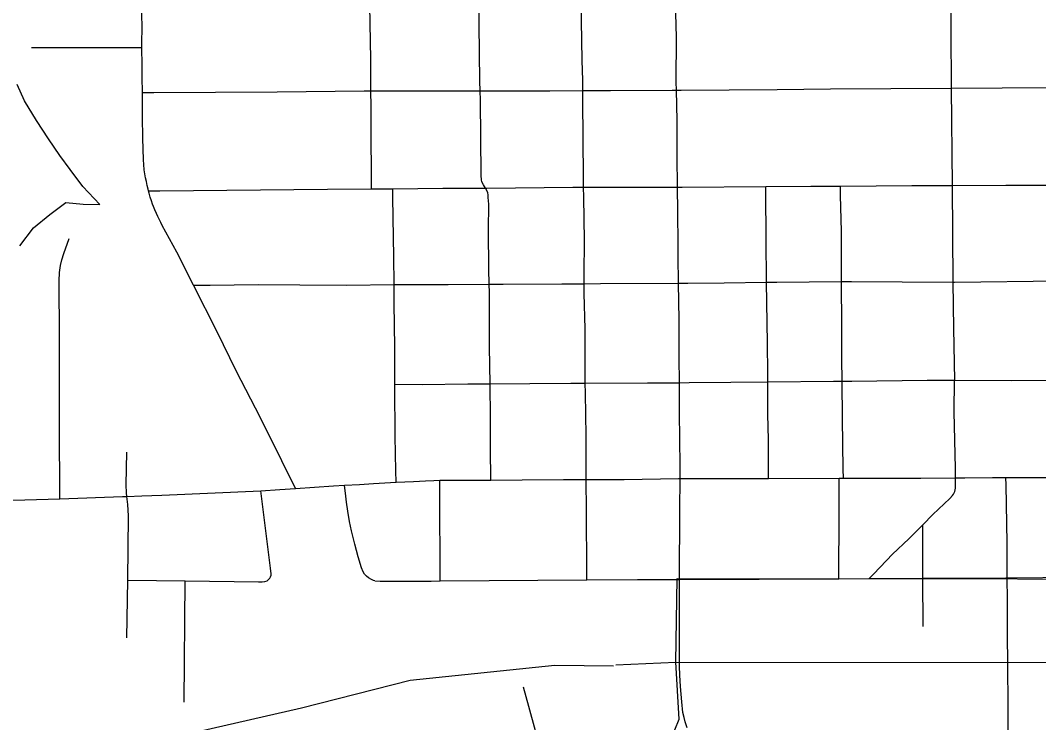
# Model space of a CAD drawing. Extents: x -87 to 2145, y -2128 to 440.
# Drawn here: x 905.151 to 905.908, y 240.113 to 240.635 of the extents above; entities that cross this region are included whole.
import ezdxf

# ---------------------------------------------------------------- set-up
doc = ezdxf.new("R2010")
doc.units = 0
for name, color, linetype in [('GM_X_City_Street', 7, 'Continuous'), ('GM_X_County_Road', 7, 'Continuous'), ('GM_X_Minor_Lake', 7, 'Continuous'), ('GM_X_Rail_Line', 7, 'Continuous'), ('GM_X_US_Route', 7, 'Continuous')]:
    doc.layers.add(name, color=color, linetype=linetype)

msp = doc.modelspace()

# ---------------------------------------------------------------- linework, layer by layer
at = {"layer": 'GM_X_City_Street'}
msp.add_line((905.27274, 240.12793), (905.27365, 240.21798), dxfattribs=at)
for points in [[(905.50097, 240.29298), (905.50085, 240.29935), (905.50066, 240.31006), (905.50069, 240.33926), (905.50034, 240.36452), (905.49996, 240.39206), (905.4998, 240.4323), (905.49968, 240.43855), (905.49947, 240.44965), (905.49922, 240.47883), (905.49929, 240.49808), (905.49901, 240.50299), (905.49888, 240.50505), (905.49861, 240.50643), (905.49788, 240.50815), (905.49681, 240.50999), (905.49534, 240.51238), (905.49451, 240.51404), (905.49418, 240.51488), (905.49394, 240.51579), (905.49372, 240.5195), (905.49313, 240.57535), (905.49294, 240.58229), (905.49274, 240.58954), (905.49214, 240.63166), (905.4922, 240.65478)], [(905.64163, 240.29404), (905.64155, 240.30347), (905.64123, 240.3432), (905.6412, 240.36535), (905.64105, 240.38415), (905.64085, 240.41208), (905.64052, 240.43934), (905.64029, 240.45922), (905.64027, 240.46789), (905.63985, 240.49265), (905.63968, 240.51063), (905.63945, 240.53359), (905.63939, 240.56024), (905.63885, 240.58271), (905.6387, 240.58869), (905.63899, 240.62217), (905.63819, 240.64877), (905.63798, 240.65574)], [(905.41226, 240.5094), (905.41219, 240.5165), (905.41183, 240.55278), (905.41183, 240.57076), (905.41173, 240.58218), (905.41154, 240.60551), (905.41086, 240.64592)], [(905.57228, 240.2187), (905.57226, 240.22441), (905.57205, 240.27001), (905.57174, 240.29331), (905.57185, 240.30971), (905.57169, 240.32587), (905.57119, 240.35756), (905.57112, 240.36496), (905.57105, 240.37208), (905.57103, 240.38303), (905.57091, 240.40529), (905.57041, 240.43154), (905.57035, 240.43888), (905.5702, 240.44577), (905.57048, 240.47102), (905.56999, 240.50317), (905.56991, 240.51057), (905.56984, 240.51782), (905.5692, 240.5755), (905.5692, 240.58247), (905.5692, 240.59009), (905.56885, 240.60509), (905.56824, 240.63427), (905.56828, 240.64934)], [(905.15927, 240.61447), (905.23538, 240.61457), (905.2415, 240.61457)], [(905.24176, 240.58102), (905.25035, 240.58108), (905.34196, 240.58164), (905.4068, 240.58218), (905.41173, 240.58218), (905.48058, 240.58226), (905.49294, 240.58229), (905.54488, 240.58241), (905.5692, 240.58247), (905.58992, 240.58253), (905.63575, 240.58268), (905.63885, 240.58271), (905.64247, 240.58274), (905.71375, 240.58318), (905.75335, 240.58372), (905.84323, 240.58432), (905.91915, 240.58466), (905.92466, 240.58468), (905.93203, 240.58471), (905.99225, 240.58503), (906.00078, 240.58508)], [(905.24636, 240.50798), (905.25468, 240.50805), (905.37954, 240.50912), (905.41226, 240.5094), (905.42797, 240.50953), (905.46515, 240.50985), (905.49681, 240.50999), (905.49795, 240.50999), (905.56185, 240.51056), (905.56991, 240.51057), (905.62221, 240.51061), (905.63968, 240.51063), (905.64318, 240.51064), (905.70528, 240.5111), (905.73887, 240.51135), (905.76087, 240.51151), (905.81384, 240.51189), (905.82126, 240.51189), (905.84397, 240.512), (905.88388, 240.51222), (905.91666, 240.51227)], [(905.43038, 240.29129), (905.43023, 240.29973), (905.42974, 240.32564), (905.42956, 240.36221), (905.42954, 240.36427), (905.42942, 240.39138), (905.429, 240.42436), (905.42895, 240.43842), (905.42874, 240.45913), (905.42853, 240.47334), (905.42806, 240.50319), (905.42797, 240.50953)], [(905.70736, 240.29423), (905.70731, 240.2986), (905.70725, 240.32284), (905.70698, 240.34206), (905.70696, 240.35861), (905.70694, 240.36596), (905.70693, 240.37244), (905.7067, 240.39473), (905.70585, 240.43995), (905.7057, 240.47217), (905.70533, 240.50682), (905.70528, 240.5111)], [(905.76306, 240.29427), (905.76292, 240.30105), (905.76227, 240.33853), (905.76204, 240.36639), (905.76191, 240.38296), (905.76185, 240.4071), (905.76168, 240.44048), (905.76162, 240.45786), (905.76154, 240.47769), (905.76101, 240.50465), (905.76087, 240.51151)], [(905.18039, 240.27912), (905.18037, 240.28496), (905.18021, 240.32884), (905.18024, 240.40515), (905.17999, 240.43506), (905.17998, 240.4411), (905.18021, 240.44713), (905.18088, 240.45252), (905.18189, 240.45677), (905.18337, 240.46139), (905.18741, 240.47248)], [(905.27982, 240.43779), (905.29218, 240.4379), (905.32793, 240.43827), (905.3588, 240.43807), (905.39349, 240.4379), (905.42895, 240.43842), (905.46904, 240.43827), (905.49968, 240.43855), (905.50995, 240.43864), (905.55366, 240.4387), (905.57035, 240.43888), (905.58249, 240.43901), (905.64052, 240.43934), (905.64731, 240.43937), (905.67437, 240.43959), (905.70585, 240.43995), (905.71353, 240.44004), (905.76168, 240.44048), (905.76915, 240.44055), (905.84454, 240.44012), (905.84559, 240.44011), (905.92384, 240.44106)], [(905.42954, 240.36427), (905.44979, 240.36411), (905.48388, 240.3644), (905.50034, 240.36452), (905.52985, 240.36473), (905.56026, 240.3649), (905.57112, 240.36496), (905.61734, 240.36524), (905.6412, 240.36535), (905.64848, 240.36539), (905.67942, 240.36585), (905.70694, 240.36596), (905.75571, 240.36635), (905.76204, 240.36639), (905.76944, 240.36644), (905.82536, 240.36728), (905.84559, 240.36712)], [(905.84645, 240.29461), (905.84632, 240.30146), (905.84551, 240.34366), (905.84559, 240.36712)], [(905.23033, 240.17569), (905.23106, 240.21843), (905.23147, 240.26644), (905.23131, 240.27069), (905.23097, 240.27479), (905.23032, 240.28078), (905.23002, 240.28351), (905.22984, 240.28947), (905.23011, 240.31359)], [(905.41465, 240.21812), (905.41374, 240.21839), (905.41212, 240.21911), (905.41004, 240.22032), (905.4084, 240.22152), (905.40704, 240.22303), (905.40603, 240.22473), (905.40478, 240.22762), (905.40214, 240.23598), (905.39966, 240.24534), (905.3974, 240.25528), (905.39587, 240.26223), (905.39451, 240.26991), (905.39352, 240.27641), (905.39298, 240.28102), (905.39202, 240.28919)], [(905.46323, 240.21797), (905.46308, 240.28507), (905.46307, 240.29276)], [(905.75971, 240.21963), (905.75974, 240.22661), (905.75991, 240.26177), (905.75994, 240.28831), (905.75996, 240.29427)], [(905.78212, 240.21977), (905.78557, 240.22335), (905.79946, 240.23776), (905.81165, 240.24923), (905.82202, 240.25965), (905.82962, 240.26728), (905.84217, 240.27929), (905.84422, 240.28154), (905.84492, 240.28256), (905.84553, 240.28344), (905.8459, 240.28456), (905.84625, 240.28567), (905.84632, 240.28691), (905.84638, 240.28816), (905.84638, 240.29183), (905.84645, 240.29461)], [(905.88526, 240.1555), (905.88524, 240.15753), (905.88499, 240.17663), (905.88496, 240.204), (905.88481, 240.22039), (905.88478, 240.22471), (905.88479, 240.24629), (905.88404, 240.28908), (905.88394, 240.29478)], [(905.3359, 240.21928), (905.33644, 240.21992), (905.33708, 240.221), (905.33744, 240.22217), (905.33751, 240.22333), (905.33708, 240.2275), (905.33086, 240.27708), (905.32986, 240.28502)], [(905.82237, 240.1841), (905.8222, 240.22001), (905.82204, 240.25398), (905.82202, 240.25965)], [(905.23106, 240.21843), (905.27365, 240.21798), (905.32814, 240.21729), (905.33084, 240.21739), (905.33283, 240.21757), (905.33464, 240.21811), (905.3359, 240.21928)], [(905.41465, 240.21812), (905.41871, 240.21787), (905.45663, 240.21792), (905.46323, 240.21797), (905.57228, 240.2187), (905.61005, 240.21895), (905.64127, 240.21903)], [(905.88546, 240.10286), (905.88545, 240.12528), (905.88526, 240.1555)], [(905.54406, 240.07496), (905.54282, 240.07876), (905.53967, 240.08847), (905.53728, 240.09603), (905.53416, 240.10663), (905.52915, 240.12472), (905.52528, 240.13902)]]:
    msp.add_lwpolyline(points, dxfattribs=at)
at = {"layer": 'GM_X_County_Road'}
for p, q in [((905.84323, 240.58432), (905.84397, 240.512)), ((905.84397, 240.512), (905.84454, 240.44012)), ((905.70736, 240.29423), (905.75996, 240.29427)), ((905.75996, 240.29427), (905.76306, 240.29427)), ((905.88394, 240.29478), (905.92504, 240.2948)), ((905.32986, 240.28502), (905.34389, 240.28586)), ((905.34389, 240.28586), (905.35574, 240.28657))]:
    msp.add_line(p, q, dxfattribs=at)
for points in [[(905.2415, 240.61457), (905.24146, 240.61778), (905.24151, 240.62955), (905.24138, 240.63891), (905.24117, 240.64818), (905.24127, 240.65376)], [(905.84282, 240.65591), (905.84296, 240.62728), (905.84323, 240.58432)], [(905.24176, 240.58102), (905.24159, 240.59234), (905.24167, 240.601), (905.2415, 240.61457)], [(905.24636, 240.50798), (905.24605, 240.50912), (905.24544, 240.51182), (905.24477, 240.51478), (905.24414, 240.51755), (905.24367, 240.52049), (905.24318, 240.52361), (905.24287, 240.52744), (905.24258, 240.53098), (905.24212, 240.54708), (905.24198, 240.56299), (905.24178, 240.57929), (905.24176, 240.58102)], [(905.27982, 240.43779), (905.2673, 240.46229), (905.25658, 240.48222), (905.25552, 240.48441), (905.2545, 240.4865), (905.25334, 240.48888), (905.25225, 240.49111), (905.25107, 240.49395), (905.25007, 240.49634), (905.2494, 240.49792), (905.24854, 240.50048), (905.24765, 240.50317), (905.24682, 240.50627), (905.24636, 240.50798)], [(905.84454, 240.44012), (905.84482, 240.40553), (905.84559, 240.36712)], [(905.35574, 240.28657), (905.34558, 240.30732), (905.32956, 240.33916), (905.31164, 240.3741), (905.29737, 240.40313), (905.27982, 240.43779)], [(905.84559, 240.36712), (905.88831, 240.36704), (905.9245, 240.36711)], [(905.35574, 240.28657), (905.38398, 240.28878), (905.39202, 240.28919)], [(905.39202, 240.28919), (905.4032, 240.28976), (905.41372, 240.29047), (905.43038, 240.29129)], [(905.43038, 240.29129), (905.44329, 240.29193), (905.44782, 240.29216), (905.45234, 240.29234), (905.4586, 240.29259), (905.46307, 240.29276)], [(905.46307, 240.29276), (905.46876, 240.29281), (905.47579, 240.29287), (905.48567, 240.29297), (905.50097, 240.29298)], [(905.50097, 240.29298), (905.52418, 240.29301), (905.555, 240.29327), (905.57174, 240.29331)], [(905.57174, 240.29331), (905.58082, 240.29333), (905.60008, 240.29336), (905.64033, 240.29404), (905.64163, 240.29404)], [(905.64127, 240.21903), (905.64136, 240.27084), (905.64163, 240.29404)], [(905.64163, 240.29404), (905.69128, 240.29421), (905.70736, 240.29423)], [(905.76306, 240.29427), (905.7965, 240.2943), (905.82065, 240.29446), (905.84645, 240.29461)], [(905.84645, 240.29461), (905.85347, 240.29465), (905.8738, 240.29478), (905.88394, 240.29478)], [(905.18039, 240.27912), (905.22703, 240.28065), (905.23032, 240.28078)], [(905.23032, 240.28078), (905.2413, 240.28122), (905.25619, 240.28167), (905.32986, 240.28502)], [(905.09458, 240.26618), (905.10189, 240.26883), (905.11537, 240.27349), (905.12126, 240.27528), (905.12847, 240.27685), (905.13454, 240.27757), (905.14193, 240.27805), (905.15436, 240.27827), (905.18039, 240.27912)], [(905.64117, 240.15466), (905.64116, 240.15574), (905.64111, 240.1704), (905.64127, 240.21903)], [(905.64677, 240.10872), (905.64532, 240.1133), (905.64459, 240.11642), (905.64378, 240.12028), (905.64287, 240.12813), (905.64201, 240.13958), (905.64139, 240.14802), (905.64117, 240.15466)]]:
    msp.add_lwpolyline(points, dxfattribs=at)
at = {"layer": 'GM_X_Minor_Lake'}
msp.add_lwpolyline([(905.15071, 240.46699), (905.16091, 240.48041), (905.17294, 240.49038), (905.18494, 240.4992), (905.19787, 240.49813), (905.21005, 240.49784), (905.19739, 240.51106), (905.18815, 240.52381), (905.18039, 240.53425), (905.1719, 240.54661), (905.16306, 240.56012), (905.15424, 240.57476), (905.1488, 240.58704)], dxfattribs=at)
at = {"layer": 'GM_X_Rail_Line'}
for p, q in [((905.59382, 240.15556), (905.63849, 240.15751)), ((905.63849, 240.15751), (906.14569, 240.15741))]:
    msp.add_line(p, q, dxfattribs=at)
for points in [[(905.63849, 240.15751), (905.6394, 240.21974), (906.14542, 240.21932)], [(900.15333, 238.61931), (900.2023, 238.63127), (900.26223, 238.64405), (901.12398, 238.90175), (901.93669, 239.14348), (902.77568, 239.4013), (903.71035, 239.68369), (904.54517, 239.93455), (904.77682, 240.00429), (904.95189, 240.03709), (905.08245, 240.06289), (905.21703, 240.09089), (905.36022, 240.12375), (905.44083, 240.14426), (905.54842, 240.15543), (905.592, 240.15483)], [(900.19838, 238.50558), (900.84026, 238.69693), (901.1405, 238.78605), (901.51556, 238.89667), (902.47372, 239.17919), (903.68982, 239.53448), (904.65416, 239.81379), (905.59127, 240.08992), (905.61933, 240.09862), (905.63042, 240.10212), (905.63768, 240.10737), (905.64089, 240.11515), (905.63849, 240.15751)]]:
    msp.add_lwpolyline(points, dxfattribs=at)
at = {"layer": 'GM_X_US_Route'}
for points in [[(905.64127, 240.21903), (905.75971, 240.21963), (905.78212, 240.21977), (905.8222, 240.22001), (905.88386, 240.22038), (905.88481, 240.22039), (905.93757, 240.2208), (905.98576, 240.22102), (906.00361, 240.2211), (906.01451, 240.22114)], [(905.64117, 240.15466), (905.64116, 240.15574), (905.64111, 240.1704), (905.64127, 240.21903)], [(905.64677, 240.10872), (905.64532, 240.1133), (905.64459, 240.11642), (905.64378, 240.12028), (905.64287, 240.12813), (905.64201, 240.13958), (905.64139, 240.14802), (905.64117, 240.15466)]]:
    msp.add_lwpolyline(points, dxfattribs=at)

doc.saveas('drawing.dxf')
